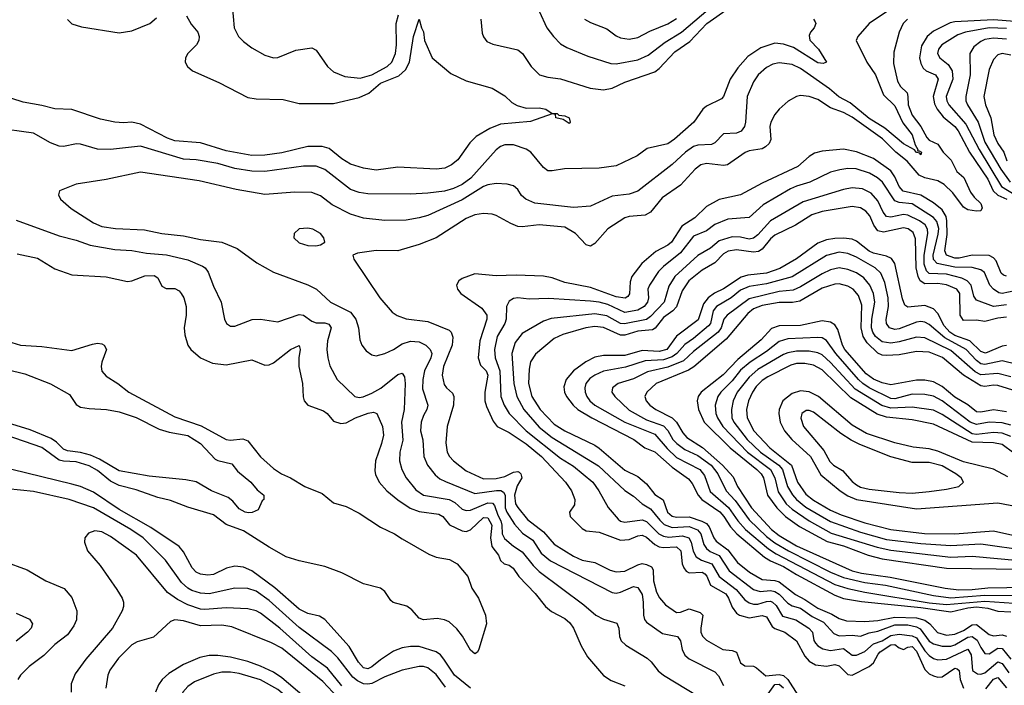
# Model space of a CAD drawing. Header units: inches. Extents: x 1305375 to 1407406, y 744550 to 841633.
# Tile 450 of 509: x 1390446 to 1395040, y 810503 to 813608. Entities that reach past the tile are written whole.
import ezdxf

# ---------------------------------------------------------------- set-up
doc = ezdxf.new("R2010")
doc.units = ezdxf.units.IN
doc.header["$MEASUREMENT"] = 0
doc.layers.add('B3891', color=7, linetype='Continuous')

msp = doc.modelspace()

# ---------------------------------------------------------------- linework, layer by layer
at = {"layer": 'B3891', "color": 5}
for points, elevation in [([(1391432.9, 813730), (1391446.5, 813570), (1391467.2, 813530), (1391490, 813506.7), (1391530, 813477), (1391590, 813442), (1391630, 813430.3), (1391650, 813432.2), (1391734.5, 813465.5), (1391810, 813476.9), (1391830, 813464.9), (1391882.4, 813390), (1391910, 813365.2), (1391963.3, 813343.4), (1392035.5, 813335.5), (1392090, 813351), (1392160.5, 813390), (1392181.8, 813410), (1392199.5, 813450), (1392205, 813490), (1392203.4, 813590), (1392213.9, 813630)], 1140), ([(1392870, 813648.2), (1392905.4, 813570), (1392936.2, 813530), (1392970, 813495.9), (1392998.3, 813478.3), (1393097.4, 813437.4), (1393204.1, 813404.1), (1393230, 813401.5), (1393330, 813420.1), (1393377.8, 813442.2), (1393457.3, 813502.7), (1393533.9, 813550), (1393720.4, 813710)], 1160), ([(1394490, 813644.9), (1394409.5, 813590.5), (1394356.6, 813530), (1394349.4, 813510), (1394398.5, 813410), (1394439, 813350), (1394476.8, 813256.8), (1394530, 813206), (1394566, 813126), (1394610.8, 813070), (1394624.1, 813024.1), (1394637.4, 813002.6), (1394635.5, 812995.5), (1394643.6, 812996.4), (1394653.8, 812990), (1394650, 812977.2), (1394645.6, 812985.6), (1394630, 812988), (1394621, 813001), (1394570, 813029.4), (1394482.2, 813102.2), (1394410, 813146.3), (1394320.7, 813220.7), (1394268.5, 813248.5), (1394224.8, 813284.8), (1394090, 813379.7), (1394050, 813399.4), (1393990, 813407), (1393959.5, 813400.5), (1393930, 813384.8), (1393891.4, 813350), (1393870, 813317.4), (1393840.9, 813250), (1393833, 813130), (1393827.8, 813110), (1393811.9, 813088.1), (1393790, 813079.1), (1393730, 813075.9), (1393690, 813032.7), (1393674.2, 813025.8), (1393610, 813022.9), (1393590, 813016.9), (1393553.4, 812990), (1393490, 812931.9), (1393330, 812808.3), (1393290, 812793.5), (1393210, 812784.9), (1393110, 812737.2), (1393030, 812731.6), (1392850, 812752.3), (1392808.5, 812770), (1392788.2, 812788.2), (1392770, 812815.4), (1392750, 812832), (1392720.5, 812840.5), (1392670, 812844.3), (1392630, 812837.7), (1392610, 812829.4), (1392510, 812767.1), (1392350, 812695), (1392310, 812683.2), (1392250, 812673.3), (1392150, 812671.6), (1392050, 812682.5), (1391990, 812701.2), (1391904.5, 812744.5), (1391850, 812785.6), (1391810, 812800.9), (1391730, 812802.6), (1391590, 812792.9), (1391455.6, 812815.6), (1391284, 812856), (1391010, 812897.2), (1390850, 812862.3), (1390710, 812841.3), (1390631.3, 812810), (1390626.8, 812790), (1390637.3, 812770), (1390686.8, 812726.8), (1390790, 812660.2), (1390830, 812642.8), (1390893.7, 812633.7), (1391028.1, 812628.1), (1391110, 812610.7), (1391210, 812599.8), (1391290, 812582.2), (1391390, 812569.4), (1391461, 812541), (1391552.8, 812472.8), (1391630, 812430.2), (1391790, 812370.2), (1391830.8, 812350.7), (1391896, 812290), (1391990, 812243.5), (1392014.4, 812210), (1392026.4, 812170), (1392033.7, 812113.7), (1392043.2, 812090), (1392062.9, 812062.9), (1392090, 812044), (1392110, 812039.6), (1392150, 812050.2), (1392190, 812068.6), (1392230, 812095), (1392270, 812107.9), (1392310, 812104.8), (1392341.3, 812090), (1392361, 812070), (1392368.8, 812050), (1392364.8, 812030), (1392335.6, 811970), (1392326.5, 811930), (1392326, 811886), (1392350.4, 811810), (1392346, 811790), (1392330, 811762), (1392319.7, 811730), (1392316.2, 811690), (1392327.5, 811647.5), (1392331.3, 811570), (1392349.3, 811529.3), (1392384, 811484), (1392406.1, 811466.1), (1392432.9, 811452.9), (1392570, 811397.4), (1392671, 811411), (1392691.4, 811411.4), (1392704.1, 811404.1), (1392711.1, 811390), (1392712, 811330), (1392719.5, 811310), (1392754.2, 811254.2), (1392792.6, 811212.6), (1392840.5, 811180.5), (1392878.6, 811118.6), (1392923, 811083), (1393210, 810936.2), (1393230, 810932.5), (1393250, 810937.4), (1393310, 810964), (1393330, 810958.5), (1393350, 810926.7), (1393355.6, 810890), (1393356.1, 810830), (1393361.4, 810810), (1393370, 810798), (1393445.1, 810745.1), (1393514.9, 810730), (1393529.3, 810710), (1393537.4, 810670), (1393550, 810643.6), (1393570, 810625.6), (1393690, 810565.6), (1393706.6, 810546.6), (1393730, 810501.3)], 1160), ([(1392598.3, 813610), (1392604.2, 813544.2), (1392610, 813527.7), (1392626.2, 813506.2), (1392653.4, 813493.4), (1392770, 813466.9), (1392792.4, 813450), (1392832.9, 813390), (1392871, 813351), (1392910, 813339.7), (1392970, 813331.7), (1393108.7, 813288.7), (1393170, 813280.3), (1393210, 813287.9), (1393270, 813316.6), (1393410, 813365.3), (1393430, 813380.3), (1393502.4, 813457.6), (1393573.5, 813506.5), (1393652.6, 813590), (1393756.7, 813663.3)], 1140), ([(1394150.6, 813610), (1394157.7, 813597.7), (1394160.4, 813590), (1394152.4, 813570), (1394135.3, 813550), (1394130, 813534), (1394132.8, 813512.8), (1394173.7, 813470), (1394210.6, 813409.4), (1394195.8, 813404.2), (1394170, 813407.1), (1394057.3, 813477.3), (1394010, 813494.1), (1393970, 813498.1), (1393903.9, 813476.1), (1393843.3, 813436.7), (1393797.5, 813382.5), (1393761.7, 813330), (1393730.1, 813249.9), (1393721, 813239), (1393650, 813204.1), (1393633.2, 813190), (1393590.9, 813129.1), (1393502.1, 813050), (1393470, 813028.9), (1393373.1, 813006.9), (1393326.9, 812973.1), (1393230, 812926.5), (1393150, 812915.7), (1392987.8, 812912.2), (1392930, 812902.3), (1392910, 812903.1), (1392890, 812917.7), (1392831.4, 812990), (1392810, 813004.1), (1392750, 813023.4), (1392710, 813023.9), (1392690, 813017), (1392670, 813001.4), (1392551.7, 812868.3), (1392510, 812838.6), (1392470, 812819.9), (1392428.6, 812808.6), (1392350, 812797.8), (1392270, 812793.4), (1392070, 812794.7), (1392030, 812801.4), (1391990, 812815.9), (1391870, 812909.2), (1391830, 812925), (1391770, 812924.5), (1391590, 812900.4), (1391530, 812901), (1391450, 812914.1), (1391370, 812936.4), (1391270, 812953.6), (1391210, 812957.8), (1391010, 813017.1), (1390870, 813002.1), (1390810, 813004.3), (1390730, 813026.9), (1390711.8, 813028.2), (1390650, 813016.2), (1390630, 813017.4), (1390590, 813032.9), (1390510, 813078.6), (1390330, 813104)], 1140), ([(1391225.2, 813625.2), (1391246.4, 813586.4), (1391276.9, 813550), (1391283.2, 813530), (1391282, 813510), (1391271.4, 813490), (1391230.3, 813450), (1391219.5, 813430), (1391218.7, 813410), (1391229.3, 813389.3), (1391252.7, 813370), (1391375.5, 813315.5), (1391510, 813245), (1391550, 813238.1), (1391675.6, 813235.6), (1391750, 813217.5), (1391910, 813216.8), (1392030, 813244.6), (1392075.5, 813264.5), (1392130, 813311.6), (1392214.7, 813345.3), (1392246.1, 813373.9), (1392264.9, 813410), (1392283.2, 813530), (1392310, 813611), (1392320.5, 813570), (1392330, 813551), (1392335.3, 813510), (1392370, 813430.6), (1392457.2, 813357.2), (1392530, 813323.2), (1392650, 813288.5), (1392710, 813253.1), (1392742.2, 813222.2), (1392767, 813207), (1392810, 813195.2), (1392870, 813196.2), (1392901, 813190), (1392930, 813170.8), (1392954, 813170), (1392962, 813162), (1392990, 813158.8), (1393010, 813150.5), (1393014.8, 813130), (1393010, 813124), (1392982.7, 813142.7), (1392948, 813150), (1392946, 813166), (1392930, 813168), (1392830, 813132.1), (1392690, 813120.2), (1392640.4, 813099.6), (1392576.8, 813063.2), (1392546.7, 813033.2), (1392490, 812954.7), (1392461.6, 812930), (1392430, 812915.1), (1392390, 812909.8), (1392210, 812919.5), (1392110, 812905.9), (1392050, 812915.2), (1391990, 812934.2), (1391950, 812959.3), (1391890, 813007), (1391856.9, 813016.9), (1391790, 813015.6), (1391670, 812986), (1391590, 812975.8), (1391530, 812973.9), (1391410, 812996.1), (1391290, 813034), (1391170, 813042.6), (1391135.3, 813055.3), (1391010, 813120.8), (1390970, 813129.4), (1390930, 813126.6), (1390890.4, 813130.4), (1390823.5, 813143.5), (1390690, 813189), (1390610, 813191.3), (1390550, 813207.9), (1390463.2, 813223.2), (1390350, 813258.4)], 1120), ([(1390669, 813609), (1390690, 813589.2), (1390734.7, 813574.7), (1390910, 813546.8), (1390970, 813556.3), (1391053.7, 813590), (1391084.3, 813615.7)], 1120), ([(1394588.1, 813610), (1394568.8, 813590), (1394549.5, 813550), (1394524.4, 813455.6), (1394523.7, 813403.7), (1394541.6, 813321.6), (1394556.5, 813296.5), (1394586.2, 813266.2), (1394590.8, 813250), (1394591.4, 813210), (1394610, 813161.9), (1394650, 813110), (1394678.5, 813058.5), (1394690, 813046.3), (1394730, 813026.7), (1394754.4, 812990), (1394792.4, 812952.4), (1394819.3, 812899.3), (1394851, 812871), (1394883.2, 812803.2), (1394899.6, 812779.6), (1394930.6, 812750), (1394937.1, 812730), (1394930, 812715.8), (1394910, 812714.4), (1394870, 812721), (1394850, 812733.2), (1394799.8, 812799.8), (1394759.3, 812839.3), (1394730, 812856.3), (1394669.6, 812869.6), (1394642.4, 812882.4), (1394587.1, 812947.1), (1394533.6, 812990), (1394471.6, 813051.6), (1394330, 813153.7), (1394290, 813175.2), (1394230, 813196.7), (1394170, 813235.6), (1394130, 813249.9), (1394090, 813253.9), (1394070, 813249.9), (1394032, 813228), (1393990.1, 813189.9), (1393970, 813165.3), (1393950.8, 813130), (1393945.8, 813110), (1393950.5, 813049.5), (1393942.8, 813030), (1393925.7, 813014.3), (1393910, 813005.6), (1393850, 812996.6), (1393831.4, 812988.6), (1393748.8, 812931.2), (1393730, 812928.1), (1393650, 812937.3), (1393624.5, 812930), (1393598.1, 812910), (1393530, 812835.2), (1393443.6, 812776.4), (1393390, 812709.3), (1393364.1, 812695.9), (1393290, 812690.4), (1393270, 812683.2), (1393190, 812631.8), (1393130, 812564), (1393110, 812551.6), (1393090, 812557.4), (1393038.9, 812610), (1392990, 812640.2), (1392870, 812650.9), (1392790, 812640.8), (1392770, 812643.6), (1392737, 812657), (1392670, 812694.4), (1392650, 812700.5), (1392610, 812703.2), (1392570, 812697.8), (1392530, 812680.4), (1392390, 812590.5), (1392310, 812558.8), (1392210, 812529.8), (1392110, 812531.6), (1392021.7, 812518.3), (1392001, 812510), (1392004.9, 812490), (1392126.5, 812310), (1392183.6, 812243.6), (1392207.8, 812227.8), (1392250, 812212.6), (1392350, 812199.4), (1392450, 812159.5), (1392460.1, 812150), (1392466.5, 812126.5), (1392463.8, 812090), (1392423.1, 811990), (1392418, 811950), (1392426.2, 811906.2), (1392437, 811890), (1392464.9, 811864.9), (1392472.6, 811850), (1392470.1, 811810), (1392441.2, 811710), (1392433.9, 811633.9), (1392441.2, 811590), (1392451.8, 811570), (1392470.1, 811550.1), (1392530, 811503.4), (1392610, 811466.2), (1392670, 811466.9), (1392710, 811477.2), (1392750, 811496.3), (1392770, 811500.8), (1392776.5, 811496.5), (1392784.1, 811490), (1392788.9, 811470), (1392766.6, 811433.4), (1392755.4, 811390), (1392760.1, 811350), (1392770, 811331.8), (1392816, 811276), (1392890, 811218.5), (1392940.4, 811160.4), (1393030, 811104.5), (1393070, 811087.3), (1393130, 811075.6), (1393200.6, 811040.6), (1393230, 811031.6), (1393270, 811035.2), (1393330, 811065.3), (1393350, 811070.4), (1393370, 811066.9), (1393394.7, 811054.7), (1393401.7, 811041.7), (1393402.8, 810990), (1393417.9, 810937.9), (1393430.8, 810910.8), (1393458.8, 810878.8), (1393510, 810841.9), (1393530, 810843.5), (1393570, 810859.3), (1393621.7, 810841.7), (1393634.1, 810830), (1393623.8, 810770), (1393624.8, 810750), (1393631.7, 810731.7), (1393650, 810712.9), (1393726.3, 810670), (1393770, 810665.2), (1393790, 810658), (1393810, 810607.6), (1393830, 810594.3), (1393870, 810591.4), (1393884.7, 810584.7), (1393927.5, 810547.5), (1393990, 810553.9), (1394010, 810549.2), (1394030.4, 810530.4), (1394077.5, 810457.5)], 1180), ([(1393080.9, 813610), (1393110, 813594), (1393185.2, 813565.2), (1393230, 813532.9), (1393250, 813523.8), (1393290, 813516.8), (1393330, 813525.2), (1393386.2, 813553.8), (1393470, 813588.1), (1393510, 813613.3)], 1180), ([(1395090, 813598.8), (1394990, 813607), (1394810, 813597.5), (1394787.4, 813592.6), (1394710, 813554.6), (1394680.1, 813530), (1394653.8, 813486.2), (1394644.6, 813430), (1394650, 813403.8), (1394662.1, 813382.1), (1394675.9, 813370), (1394719.8, 813350), (1394730.9, 813330.9), (1394709, 813250), (1394714.7, 813214.7), (1394726.6, 813190), (1394754.8, 813154.8), (1394809.2, 813109.2), (1394824.4, 813090), (1394878.5, 812990), (1394964.1, 812864.1), (1394988.6, 812810), (1395010, 812789.6), (1395051.3, 812771.3)], 1220), ([(1395050, 813567.1), (1394970, 813570.2), (1394858.5, 813550), (1394823.3, 813536.7), (1394749.4, 813490), (1394732.5, 813470), (1394728.1, 813450), (1394739.2, 813430), (1394778.4, 813398.4), (1394797.3, 813370), (1394799.4, 813330), (1394769.4, 813250), (1394771.6, 813230), (1394780.8, 813210), (1394860.6, 813120.6), (1394922.4, 813002.4), (1395026.8, 812830), (1395090.3, 812790.2)], 1240), ([(1395050, 813517.3), (1394990, 813521.9), (1394950, 813514.9), (1394930, 813506.5), (1394898.1, 813481.9), (1394878.7, 813450), (1394880.5, 813350), (1394860.6, 813250), (1394861, 813230), (1394868, 813210), (1394918.1, 813130), (1394950, 813036.9), (1395023.8, 812910), (1395067.6, 812850)], 1260), ([(1395070, 813441.6), (1395030.1, 813449.9), (1395010, 813443.9), (1394990, 813421.5), (1394970, 813375.8), (1394945.2, 813250), (1394952.2, 813210), (1394977.9, 813150), (1394991, 813070), (1395010.4, 813030), (1395037.5, 812990), (1395051.5, 812950)], 1280), ([(1395050, 812411.3), (1395035.7, 812415.7), (1395025.9, 812425.9), (1395002.5, 812482.5), (1394990, 812497.3), (1394970, 812507.3), (1394890, 812509.4), (1394830, 812494.9), (1394810, 812495.1), (1394770.4, 812510), (1394762.1, 812530), (1394774, 812606), (1394772.7, 812670), (1394768.4, 812690), (1394750, 812721.5), (1394710, 812753.9), (1394650, 812788.6), (1394567.9, 812807.9), (1394550, 812829.9), (1394530, 812875.3), (1394510, 812902.7), (1394430, 812959.9), (1394350, 812992), (1394290, 813003.2), (1394190, 812994.5), (1394154.5, 812985.5), (1394130.1, 812969.9), (1394076.8, 812923.2), (1393910, 812844.9), (1393810, 812790.5), (1393710, 812768.5), (1393650, 812735.9), (1393596, 812684), (1393534.9, 812645.1), (1393487, 812570), (1393470, 812556.2), (1393414, 812526), (1393348.8, 812470), (1393302.5, 812410), (1393294.7, 812385.3), (1393290.9, 812329.1), (1393283, 812317), (1393270.8, 812309.2), (1393230, 812315.6), (1393110, 812357.8), (1392990, 812381.6), (1392930, 812402.9), (1392890, 812411.4), (1392763.3, 812416.7), (1392670, 812413.5), (1392570, 812421.7), (1392510, 812400.9), (1392494.9, 812390), (1392484.7, 812370), (1392489.2, 812350), (1392505, 812330), (1392601.7, 812261.7), (1392625.2, 812230), (1392626.4, 812210), (1392592.5, 812110), (1392586.1, 812030), (1392596.5, 811996.5), (1392622.3, 811970), (1392631.2, 811950), (1392616.1, 811870), (1392616.6, 811830), (1392623.6, 811803.6), (1392655.1, 811735.1), (1392673.8, 811710), (1392730, 811681.6), (1392810, 811628.7), (1392881.6, 811570), (1392992.5, 811450), (1393021.5, 811410), (1393036.8, 811370), (1393035.4, 811344.6), (1393012, 811310), (1393014, 811290), (1393070, 811234), (1393090, 811223.8), (1393150, 811217.9), (1393250, 811179.9), (1393290, 811182.5), (1393330, 811199.7), (1393350, 811202.8), (1393370, 811194.4), (1393410, 811160.2), (1393430, 811149.5), (1393450, 811145.8), (1393510, 811149), (1393530.3, 811130.3), (1393537.1, 811070), (1393544.3, 811050), (1393555.9, 811035.9), (1393570, 811027.6), (1393630, 811031.2), (1393643.2, 811023.2), (1393652.6, 811012.6), (1393670, 810970), (1393740.8, 810930), (1393753.4, 810910), (1393770, 810866.9), (1393790, 810839.8), (1393804, 810830), (1393850, 810817.9), (1393910, 810828.2), (1393930, 810822.6), (1393957.2, 810777.2), (1393970, 810767.9), (1394016.6, 810750), (1394070, 810710.8), (1394110, 810638.2), (1394130, 810615.9), (1394158.7, 810598.7), (1394210, 810592.7), (1394250, 810600.5), (1394270, 810593), (1394310, 810552.6), (1394330, 810550.5), (1394410, 810590.1), (1394430, 810606.9), (1394451.4, 810648.6), (1394461.3, 810658.7), (1394510, 810691), (1394530, 810693.2), (1394550, 810677.4), (1394570, 810670.1), (1394590, 810680.8), (1394610, 810683.6), (1394630, 810662.3), (1394670, 810575.8), (1394690, 810556.6), (1394710, 810546.7), (1394730, 810540.1), (1394750, 810542.3), (1394810, 810582.5), (1394819.8, 810579.8), (1394830, 810571.6), (1394834.6, 810530), (1394849.4, 810490)], 1220), ([(1395090, 812343.3), (1395030, 812330.6), (1395014, 812334), (1394990.4, 812350.4), (1394973.3, 812370), (1394948.4, 812428.4), (1394930, 812440.8), (1394890, 812452.4), (1394810, 812453.3), (1394727.7, 812470), (1394709.2, 812489.2), (1394707.5, 812510), (1394732, 812608), (1394734, 812634), (1394725.8, 812665.8), (1394710, 812684.3), (1394610, 812748.1), (1394550, 812755.7), (1394530, 812763.1), (1394471.8, 812850), (1394448.6, 812870), (1394411.8, 812891.8), (1394348.3, 812911.7), (1394310, 812913), (1394273, 812907), (1394230, 812896.2), (1394132.8, 812850), (1394070, 812831.2), (1394042, 812818), (1393915.8, 812744.2), (1393850, 812684.7), (1393750, 812677.6), (1393690, 812651.9), (1393650, 812623.2), (1393590, 812597.2), (1393530, 812519.5), (1393450, 812456.6), (1393427.3, 812432.7), (1393385.1, 812370), (1393377.4, 812350), (1393379.7, 812310), (1393375.3, 812290), (1393360.5, 812270), (1393330, 812252.7), (1393270, 812241.3), (1393190, 812278.9), (1393150, 812290.5), (1393110, 812295.2), (1392912.9, 812307), (1392823.8, 812303.8), (1392770, 812309.9), (1392750, 812306.6), (1392730, 812295.5), (1392718, 812270), (1392715.7, 812210), (1392709.1, 812190), (1392674.1, 812130), (1392662.2, 812070), (1392664.9, 812030), (1392685.8, 811970), (1392691.6, 811850), (1392707.2, 811810), (1392730.5, 811770), (1392809.2, 811689.2), (1392970, 811561.9), (1393030, 811524.6), (1393120.4, 811450), (1393149, 811410), (1393191.7, 811331.7), (1393237.8, 811277.8), (1393250, 811268.9), (1393270, 811263.3), (1393350, 811274.4), (1393370, 811267.5), (1393428.5, 811210), (1393450, 811198.3), (1393474.4, 811194.4), (1393539.3, 811199.3), (1393568.3, 811190), (1393579.5, 811170), (1393588.2, 811128.2), (1393602.6, 811102.6), (1393626.8, 811086.8), (1393675, 811070), (1393710.1, 811010), (1393788.4, 810950), (1393830, 810901.6), (1393850, 810887.8), (1393870, 810881.3), (1393890, 810881.5), (1393930, 810894.2), (1393950, 810894.9), (1393959.3, 810890), (1393975, 810875), (1394005.3, 810825.3), (1394068.2, 810808.2), (1394128.7, 810768.6), (1394144.7, 810750), (1394151, 810711), (1394158.6, 810698.6), (1394170, 810686.5), (1394193.3, 810673.3), (1394230, 810664.8), (1394290, 810673.8), (1394330, 810643.4), (1394350, 810643), (1394390, 810661), (1394430, 810696.1), (1394470, 810710.5), (1394510, 810734.8), (1394550, 810741), (1394610, 810733.5), (1394630, 810723.6), (1394670, 810663.1), (1394690, 810641.1), (1394710, 810627.9), (1394730, 810621.5), (1394770, 810624.4), (1394870, 810670.8), (1394885.3, 810645.3), (1394891.8, 810571.8), (1394915.8, 810555.8), (1394930, 810554.5), (1394950, 810561.5), (1395010, 810612.4), (1395030, 810604.2), (1395060.8, 810560.8)], 1240), ([(1395050, 812277.3), (1394989.4, 812269.4), (1394910, 812299.9), (1394898.5, 812318.5), (1394885.3, 812370), (1394867.5, 812390), (1394842.1, 812402.1), (1394770, 812420.1), (1394690, 812424.5), (1394676.8, 812436.8), (1394666.7, 812466.7), (1394665.6, 812510), (1394683.5, 812610), (1394682.6, 812630), (1394670.8, 812650.8), (1394643.9, 812670), (1394590, 812696), (1394570, 812699.2), (1394510, 812686.4), (1394490, 812689), (1394474.3, 812710), (1394450, 812763.4), (1394418.3, 812798.3), (1394378.8, 812818.7), (1394330, 812823.4), (1394290, 812816.4), (1394101.2, 812758.7), (1393950, 812669.9), (1393890, 812603.7), (1393870, 812588), (1393850, 812584.3), (1393810, 812593.1), (1393770, 812594.6), (1393710, 812576.6), (1393670, 812541.5), (1393610, 812507), (1393502.7, 812410), (1393474.7, 812365.3), (1393452.9, 812290), (1393390, 812222.6), (1393371, 812209), (1393268.3, 812188.3), (1393250, 812190.8), (1393185.8, 812225.8), (1393130, 812235.4), (1392926.5, 812213.5), (1392890, 812200.7), (1392790, 812143.7), (1392757.3, 812102.7), (1392741.8, 812050), (1392752.1, 811910), (1392765.1, 811850), (1392797.9, 811790), (1392870, 811707.3), (1392930, 811658.5), (1393146.5, 811526.5), (1393270, 811412), (1393310, 811385.1), (1393350.1, 811350), (1393390, 811325.8), (1393432.5, 811272.4), (1393453.3, 811253.3), (1393490, 811238.9), (1393570, 811244.1), (1393608.7, 811228.7), (1393624.8, 811210), (1393639, 811159), (1393650, 811140.8), (1393667.2, 811127.2), (1393710, 811108.7), (1393756.4, 811036.4), (1393870, 810950.4), (1393900.7, 810940.7), (1393950, 810944.8), (1393970, 810941.1), (1393990, 810928.1), (1394030, 810885.3), (1394050, 810874), (1394090, 810862.7), (1394143.4, 810823.4), (1394196.8, 810796.8), (1394244.4, 810744.4), (1394270, 810733.3), (1394330, 810736.6), (1394370, 810732), (1394410, 810747.1), (1394450, 810754.6), (1394530, 810785), (1394590, 810784.2), (1394630, 810775.5), (1394646.9, 810766.9), (1394690, 810709.1), (1394710, 810696.5), (1394750, 810684.8), (1394790, 810685.2), (1394810, 810690.8), (1394870, 810727.6), (1394891, 810731), (1394914.1, 810714.1), (1394930, 810679.4), (1394950, 810651.4), (1394970, 810649.7), (1395010, 810675.4), (1395030, 810674.8), (1395070, 810625)], 1260), ([(1395050, 812220.7), (1395010, 812216), (1394950, 812199.4), (1394910, 812206.7), (1394850, 812204.6), (1394834.5, 812230), (1394833.4, 812330), (1394819.2, 812350), (1394770, 812371.5), (1394730, 812376.4), (1394670, 812375.6), (1394647.5, 812390), (1394638, 812410), (1394629, 812450), (1394626.2, 812586.2), (1394614.8, 812614.8), (1394591.6, 812631.6), (1394570, 812636.3), (1394476.3, 812616.3), (1394450, 812623), (1394431.2, 812650), (1394412.3, 812692.3), (1394393.9, 812713.9), (1394370, 812729.4), (1394330, 812736.3), (1394190, 812712.8), (1394141.8, 812698.2), (1394065.9, 812650), (1393970, 812602), (1393950, 812586.2), (1393910, 812536.6), (1393893.3, 812526.7), (1393870, 812524), (1393790, 812534.1), (1393752.2, 812527.8), (1393730, 812515.8), (1393690, 812473.1), (1393630, 812439.6), (1393568.9, 812390), (1393536.4, 812343.6), (1393511.2, 812268.8), (1393494.4, 812250), (1393450, 812218.8), (1393410.9, 812169.1), (1393398.3, 812161.7), (1393330, 812155.5), (1393270, 812136.8), (1393250, 812136.5), (1393170, 812172.1), (1393130, 812176.4), (1393087.4, 812170), (1392980, 812140), (1392940, 812120), (1392852.9, 812047.1), (1392830, 812011), (1392822.8, 811977.2), (1392819.7, 811910), (1392835.5, 811850), (1392874.6, 811790), (1392940.6, 811720.6), (1392990, 811689.1), (1393130, 811622.3), (1393150, 811609.7), (1393270, 811505.6), (1393330, 811476.9), (1393370, 811442.2), (1393410, 811392.5), (1393448, 811368), (1393469, 811310), (1393490, 811292.4), (1393510, 811287.3), (1393570, 811288.9), (1393629.2, 811269.2), (1393650, 811257.4), (1393662.4, 811242.4), (1393684.7, 811190), (1393695.7, 811175.7), (1393750, 811134.1), (1393795.2, 811075.2), (1393851, 811031), (1393910, 810997), (1393970, 810992.2), (1393990, 810985.6), (1394065.9, 810925.9), (1394110, 810903.5), (1394170, 810862.9), (1394234.8, 810834.8), (1394270, 810813.9), (1394303.6, 810803.6), (1394390, 810799.7), (1394450, 810804.8), (1394530, 810821.4), (1394630, 810816.9), (1394670, 810806.5), (1394693.2, 810790), (1394728.7, 810748.7), (1394770, 810736.3), (1394810, 810741.1), (1394850, 810758.9), (1394890, 810784.6), (1394910, 810785.8), (1394970, 810739.7), (1394990, 810733.4), (1395030, 810738.2), (1395050, 810731.8)], 1280), ([(1390430, 812672), (1390630, 812599.8), (1390710, 812579.3), (1390775.6, 812555.6), (1390890, 812535.7), (1390970, 812531.8), (1391038.4, 812518.4), (1391131.2, 812511.2), (1391230, 812487.3), (1391298.5, 812458.5), (1391311.4, 812450), (1391325.5, 812430), (1391350, 812364.9), (1391386.5, 812290), (1391401.3, 812210), (1391410.6, 812190), (1391430, 812178.7), (1391450, 812178), (1391531.1, 812208.9), (1391570, 812210.2), (1391650, 812198), (1391750, 812232.4), (1391770, 812230.1), (1391810, 812201.6), (1391830, 812194.2), (1391870, 812193.1), (1391888.1, 812188.1), (1391899.3, 812170), (1391882.7, 812110), (1391879.3, 812070), (1391883.5, 812030), (1391893.3, 811993.3), (1391927.3, 811930), (1392010.1, 811850.1), (1392030, 811845.9), (1392048.5, 811848.5), (1392090, 811864.9), (1392130.5, 811889.5), (1392210, 811952.5), (1392230, 811959.1), (1392242, 811942), (1392245.5, 811910), (1392240.8, 811790), (1392227.1, 811730), (1392233.6, 811646.4), (1392220.1, 811590), (1392218.3, 811550), (1392229.5, 811510), (1392248.8, 811470), (1392294.1, 811414.1), (1392330, 811389.7), (1392450, 811368.9), (1392476.1, 811356.1), (1392510, 811325), (1392530, 811318.6), (1392550, 811319.4), (1392630, 811353.3), (1392652.2, 811352.2), (1392661.8, 811341.8), (1392676.7, 811296.7), (1392691.1, 811270), (1392696.5, 811250), (1392696.6, 811210), (1392708, 811188), (1392750, 811151.3), (1392790, 811125.9), (1392841.5, 811061.5), (1392870, 811033.6), (1393078.2, 810878.2), (1393133.8, 810830), (1393170, 810810.8), (1393232.8, 810792.8), (1393241.6, 810770), (1393244.3, 810730), (1393253.2, 810710), (1393274.3, 810690), (1393373.1, 810630), (1393392.5, 810612.5), (1393424.7, 810570), (1393450.1, 810550.1), (1393612.2, 810452.2)], 1140), ([(1395050, 812087.4), (1395030, 812085), (1394952.4, 812052.4), (1394930, 812059.3), (1394879.7, 812110), (1394810, 812135.2), (1394786.3, 812150), (1394760.2, 812180.2), (1394730, 812237.9), (1394710, 812259.3), (1394670, 812273.9), (1394590, 812266.2), (1394576.7, 812276.7), (1394564.9, 812304.9), (1394529.9, 812469.9), (1394514.1, 812494.1), (1394490, 812505.4), (1394430, 812518.6), (1394410, 812527.5), (1394350, 812574.6), (1394330, 812583.6), (1394290, 812588), (1394250, 812586.4), (1394210, 812580.8), (1394170, 812564.6), (1394070, 812492.6), (1393992.4, 812447.6), (1393930, 812425.7), (1393844.1, 812415.9), (1393812.7, 812407.3), (1393730, 812353), (1393687.4, 812332.6), (1393658.9, 812310), (1393637, 812283), (1393611.8, 812208.2), (1393510, 812130.7), (1393464.9, 812070), (1393430, 812059.2), (1393350, 812064.8), (1393270, 812041.6), (1393170, 812041.2), (1393130, 812032.9), (1393087.6, 812012.4), (1393030.9, 811969.1), (1392996.6, 811930), (1392985.3, 811894.7), (1392988.3, 811870), (1392997.2, 811850), (1393028.2, 811810), (1393051.1, 811790), (1393116.2, 811750), (1393312.1, 811650), (1393363.2, 811610), (1393410, 811591.9), (1393490, 811519.9), (1393566, 811466), (1393584.2, 811444.2), (1393612.3, 811390), (1393629.3, 811370), (1393712.3, 811312.3), (1393732.1, 811290), (1393762.5, 811242.5), (1393791.9, 811210), (1393921, 811101), (1393950, 811082.7), (1394010, 811056.4), (1394070, 811019.5), (1394250, 810922.8), (1394290, 810908.3), (1394373.7, 810893.7), (1394650, 810866.3), (1394790, 810844.8), (1394870, 810864.4), (1394910, 810869.4), (1394963, 810863), (1395010, 810848.6), (1395070, 810846)], 1320), ([(1390434.8, 812514.8), (1390530, 812495.2), (1390610, 812444.9), (1390690, 812416.9), (1390850, 812408.6), (1390950, 812386.2), (1390970, 812389.2), (1391030, 812413.1), (1391074.2, 812414.2), (1391090, 812403.1), (1391110, 812364.6), (1391130, 812353.6), (1391170, 812353.8), (1391190, 812342.4), (1391199.7, 812330), (1391211.6, 812310), (1391223.7, 812270), (1391223, 812230), (1391214, 812170), (1391217.5, 812137.5), (1391231.4, 812090), (1391245.5, 812070), (1391290, 812030.2), (1391345.7, 812005.7), (1391410, 811998), (1391530, 812020.7), (1391590, 811996.5), (1391610, 811998.4), (1391630, 812007), (1391710, 812069.5), (1391750, 812088), (1391755.5, 812070), (1391749, 812031), (1391748.3, 811990), (1391765.8, 811910), (1391768.1, 811848.1), (1391773.6, 811830), (1391790, 811810.3), (1391863.5, 811783.5), (1391880.9, 811770), (1391910, 811735.6), (1391944.2, 811724.2), (1391970, 811727.9), (1392013.1, 811750), (1392072.5, 811772.5), (1392096.5, 811776.5), (1392112.3, 811770), (1392139, 811710), (1392143.9, 811670), (1392134.7, 811630), (1392106.2, 811550), (1392102.8, 811502.8), (1392106, 811486), (1392123.2, 811450), (1392159.1, 811410), (1392210, 811367.2), (1392268.5, 811328.5), (1392310, 811314.3), (1392401.8, 811301.8), (1392420.1, 811290), (1392452.1, 811252.1), (1392510, 811222.7), (1392530, 811221), (1392550, 811228), (1392610, 811286.1), (1392630, 811284.3), (1392649.2, 811250), (1392643.3, 811190), (1392648.5, 811150), (1392680.3, 811110), (1392690, 811085.2), (1392706.5, 811070), (1392730, 811062.7), (1392749.4, 811049.4), (1392775.6, 811010), (1392851.6, 810931.6), (1392898.9, 810870), (1392927.5, 810847.5), (1392990, 810815.1), (1393013.6, 810793.6), (1393030.8, 810770), (1393066.7, 810686.7), (1393094.9, 810634.9), (1393170, 810549.1), (1393205.4, 810525.4), (1393270, 810499.8)], 1120), ([(1395170, 811982.6), (1395030, 812016.8), (1394950, 811999), (1394930, 812002.3), (1394910, 812017.2), (1394861.8, 812070), (1394763.4, 812123.4), (1394690, 812186.2), (1394670, 812196.7), (1394650, 812200.1), (1394630, 812197.5), (1394550, 812165.5), (1394530, 812163.3), (1394505, 812170), (1394490.5, 812190), (1394489, 812209), (1394500.3, 812270), (1394498, 812310), (1394482.5, 812382.5), (1394464.8, 812424.8), (1394438.3, 812450), (1394350, 812500.3), (1394310, 812517.6), (1394270, 812522.6), (1394210, 812507.5), (1394050, 812409), (1393930, 812375.9), (1393850, 812363.3), (1393810, 812346.8), (1393765.4, 812310), (1393697.8, 812270), (1393682.4, 812250), (1393669.1, 812190.9), (1393660.8, 812179.2), (1393590, 812120.4), (1393550, 812093.3), (1393513, 812050), (1393490, 812035.2), (1393450, 812020.8), (1393364, 812016), (1393273.3, 811986.7), (1393170, 811967.6), (1393130, 811950.3), (1393106.5, 811933.5), (1393087.6, 811910), (1393082.6, 811890), (1393084.2, 811870), (1393092.5, 811850), (1393106.6, 811830), (1393129, 811810), (1393270, 811730.1), (1393410, 811673.7), (1393467.3, 811607.3), (1393510, 811566.1), (1393619.4, 811510), (1393642.1, 811482.1), (1393667.5, 811407.5), (1393752.8, 811332.8), (1393796.7, 811270), (1393831.9, 811230), (1393939.4, 811139.4), (1393975.7, 811115.7), (1394250, 810973.2), (1394310, 810953.8), (1394390, 810937.7), (1394690, 810887.9), (1394770, 810879.2), (1394950, 810894.9), (1395130, 810882.3)], 1340), ([(1395070, 811941.5), (1395010, 811957.8), (1394930, 811951), (1394905, 811965), (1394790, 812064.1), (1394670, 812124.2), (1394630, 812126.1), (1394550, 812104.5), (1394510, 812098.4), (1394470, 812105.1), (1394439.3, 812130), (1394426.1, 812150), (1394420.6, 812170), (1394422.2, 812210), (1394436.8, 812290), (1394430.5, 812330.5), (1394413.2, 812370), (1394384.2, 812404.2), (1394350, 812426.4), (1394310, 812442.6), (1394270, 812449.6), (1394230, 812440.8), (1394190, 812423), (1394090, 812362), (1394054.4, 812345.6), (1393990, 812339.4), (1393850, 812306.2), (1393746.8, 812230), (1393732.3, 812210), (1393719.5, 812170), (1393705.1, 812150), (1393590, 812059.3), (1393543.3, 812016.7), (1393470, 811986.6), (1393374.9, 811965.1), (1393310, 811932.6), (1393239.1, 811910), (1393212.1, 811890), (1393209.3, 811870), (1393222.7, 811850), (1393290, 811785.9), (1393370, 811740.6), (1393450, 811713.1), (1393470, 811692), (1393494.2, 811650), (1393512.5, 811630), (1393550, 811603.1), (1393610, 811574.7), (1393672.5, 811530), (1393703.2, 811490), (1393742.6, 811410), (1393785.2, 811365.2), (1393850, 811274.7), (1393930, 811197.1), (1393970, 811167), (1394033.2, 811130), (1394230, 811029.8), (1394290, 811005.3), (1394390, 810981.7), (1394486.5, 810970), (1394710, 810921.4), (1394790, 810910.2), (1394950, 810922.8), (1395130, 810921.7)], 1360), ([(1395125.7, 811865.7), (1395010, 811901.2), (1394990, 811902.5), (1394950, 811896), (1394930, 811899.2), (1394849.2, 811949.2), (1394751.2, 812031.2), (1394690, 812057.5), (1394630, 812059.4), (1394550, 812044.7), (1394490, 812041.1), (1394470, 812042.9), (1394450, 812051.8), (1394401, 812101), (1394381.1, 812130), (1394372.6, 812170), (1394375.4, 812275.4), (1394360.4, 812320.4), (1394334.5, 812350), (1394310, 812364.6), (1394270, 812375.3), (1394250, 812374.5), (1394190, 812355.6), (1394085.6, 812294.4), (1394051.7, 812288.3), (1393990, 812288), (1393910, 812274.3), (1393870, 812258.7), (1393843, 812237), (1393742.9, 812117.1), (1393591.8, 811988.2), (1393566.8, 811973.2), (1393415.2, 811910), (1393372.3, 811870), (1393363.2, 811850), (1393368.7, 811830), (1393386.7, 811810), (1393413.7, 811790), (1393490.2, 811750.2), (1393510.1, 811730), (1393540.5, 811680.5), (1393559.2, 811659.2), (1393632.6, 811612.6), (1393726, 811530), (1393774.8, 811474.8), (1393795.8, 811430), (1393859.9, 811330), (1393953.6, 811230), (1393990, 811201.9), (1394070, 811152.7), (1394330, 811036.2), (1394374.1, 811025.9), (1394507, 811007), (1394764, 810956), (1394828.5, 810948.5), (1394890, 810949.1), (1394963.3, 810956.7), (1395230, 810961.9)], 1380), ([(1395050, 811778), (1394990, 811787.3), (1394930, 811776.3), (1394910, 811778.5), (1394870, 811811.5), (1394810, 811846.2), (1394750, 811896.5), (1394710, 811918), (1394670, 811926.9), (1394630, 811926.9), (1394510, 811903.7), (1394470, 811913.9), (1394430, 811930.5), (1394396.3, 811956.3), (1394296.9, 812070), (1394284.6, 812090), (1394263.2, 812163.2), (1394250, 812184.1), (1394230, 812197.4), (1394190, 812202.4), (1394090, 812181.6), (1393990, 812179.8), (1393953.3, 812166.7), (1393906.2, 812113.8), (1393796.9, 812023.1), (1393728.4, 811951.6), (1393625.7, 811870), (1393612.4, 811850), (1393607.1, 811830), (1393612.9, 811790), (1393639.5, 811730), (1393760.9, 811610), (1393886.3, 811510), (1393905.4, 811490), (1393916, 811470), (1393935.9, 811390), (1393978.7, 811330), (1394019.7, 811290), (1394084.2, 811244.2), (1394213.3, 811173.3), (1394290, 811152.9), (1394404.6, 811110), (1394470, 811093.4), (1394770.8, 811049.2), (1395350, 811040.8)], 1420), ([(1395070, 811716.7), (1395030, 811727.9), (1394970, 811731), (1394910, 811718.7), (1394880.3, 811730), (1394750, 811829.6), (1394710, 811851.3), (1394670, 811858.7), (1394610, 811860.9), (1394530, 811839), (1394510, 811840.7), (1394410, 811890.4), (1394379.8, 811910), (1394359.2, 811930), (1394254.3, 812050), (1394210.9, 812110.9), (1394190, 812123), (1394170, 812125.6), (1394030, 812118.3), (1393990, 812107.2), (1393930, 812059.8), (1393854.8, 812010), (1393810, 811972.3), (1393770, 811922.8), (1393718, 811870), (1393704.2, 811850), (1393691.4, 811810), (1393694.8, 811770), (1393701.3, 811750), (1393726.7, 811710), (1393842.2, 811590), (1393949.4, 811509.4), (1393968.9, 811470), (1393985.1, 811405.1), (1394022.1, 811350), (1394050, 811324.6), (1394129.4, 811269.4), (1394232.7, 811212.7), (1394446.9, 811146.9), (1394510, 811133.1), (1394790, 811101), (1394890, 811105.9), (1395110, 811085.1)], 1440), ([(1390388.9, 812108.9), (1390450, 812089.1), (1390550, 812084), (1390690, 812063.9), (1390785.4, 812094.6), (1390810, 812098.4), (1390830, 812095.9), (1390840.9, 812090), (1390850.9, 812070), (1390829.3, 812010), (1390825.8, 811990), (1390830, 811968.4), (1390850, 811944.4), (1390904.6, 811910), (1390954.7, 811870), (1391170, 811755.1), (1391292.6, 811712.6), (1391410, 811649.3), (1391430, 811646.8), (1391486.9, 811653.1), (1391510, 811643.9), (1391570, 811569.3), (1391630, 811514), (1391667.6, 811490), (1391710.1, 811470.1), (1391777, 811430), (1391857.5, 811397.4), (1391910, 811354.5), (1391970, 811336.8), (1392030, 811305.1), (1392130, 811240.7), (1392195.4, 811210), (1392230, 811185.4), (1392355.2, 811115.2), (1392390, 811100.6), (1392452.1, 811090), (1392487, 811070), (1392536.5, 811010), (1392555.4, 810955.4), (1392586.5, 810910), (1392618.9, 810830), (1392624.7, 810790), (1392589, 810671), (1392582.8, 810657.2), (1392570.3, 810649.7), (1392550, 810666.2), (1392512.5, 810732.5), (1392485.8, 810765.8), (1392450, 810798.8), (1392428.2, 810808.2), (1392393.9, 810813.9), (1392330, 810808.7), (1392310, 810815.2), (1392275.1, 810855.1), (1392252.1, 810872.1), (1392189.4, 810889.4), (1392178, 810898), (1392150, 810939.8), (1392130, 810955.6), (1392050, 810975.5), (1391950, 811027.1), (1391870, 811057.2), (1391750, 811083.4), (1391690, 811101.7), (1391610, 811146.7), (1391490, 811223.4), (1391410, 811252.6), (1391350, 811297.3), (1391230, 811333.7), (1391150, 811365.4), (1391090, 811378.9), (1390990, 811413.9), (1390910, 811434.8), (1390870, 811455.3), (1390810, 811504.5), (1390770, 811527.2), (1390710, 811545.6), (1390650, 811547.9), (1390630, 811553), (1390550, 811611.9), (1390383.9, 811670)], 1080), ([(1395070, 811663.5), (1395030, 811678.7), (1394990, 811682.3), (1394910, 811673.1), (1394890, 811675.9), (1394750, 811766.7), (1394710, 811787), (1394610, 811800.2), (1394510, 811795), (1394468.6, 811808.6), (1394343.9, 811883.9), (1394230, 812008.9), (1394190, 812044.3), (1394170, 812054.1), (1394130, 812061.4), (1394070, 812060.8), (1394030, 812053.7), (1394010, 812046), (1393890, 811975.2), (1393850, 811940.1), (1393793.6, 811870), (1393775.2, 811830), (1393766.8, 811790), (1393769.4, 811750), (1393777.8, 811730), (1393840.2, 811650), (1393903.2, 811590), (1393988.2, 811530), (1394005.9, 811510), (1394028.4, 811430), (1394051.2, 811391.2), (1394070, 811368.8), (1394114, 811334), (1394230, 811266.8), (1394370, 811216.6), (1394490, 811183.7), (1394650, 811164.9), (1394790, 811155), (1394930, 811162.5), (1395150, 811130.9)], 1460), ([(1390310, 811994.6), (1390470, 811955), (1390590, 811908.6), (1390679.3, 811859.3), (1390710, 811813.2), (1390730, 811800.9), (1390770, 811793.5), (1390850.8, 811789.2), (1390910, 811777.9), (1390990, 811751.7), (1391097.1, 811697.1), (1391142.9, 811683), (1391230, 811668), (1391290.1, 811630), (1391358.3, 811558.3), (1391371, 811551), (1391435.8, 811535.7), (1391462.1, 811502.1), (1391524, 811450), (1391555, 811415), (1391584.9, 811390), (1391584.7, 811370), (1391577.3, 811362.7), (1391558.8, 811321.2), (1391530.9, 811309.1), (1391513.4, 811306.6), (1391498, 811310), (1391470, 811326.3), (1391441, 811361), (1391418.2, 811378.2), (1391340.9, 811410), (1391270, 811451.6), (1391221.7, 811461.7), (1391050, 811478.3), (1390910, 811502.9), (1390818.4, 811558.4), (1390776.9, 811576.9), (1390730, 811588.3), (1390670, 811595.8), (1390650, 811604.2), (1390617.6, 811637.6), (1390593.7, 811653.7), (1390494.6, 811694.6), (1390410, 811720.2)], 1060), ([(1395084.9, 811584.9), (1395030, 811625.6), (1394990, 811634), (1394890, 811636.5), (1394710, 811720.8), (1394610, 811740.7), (1394490, 811753.9), (1394447.4, 811767.4), (1394323.7, 811843.7), (1394190, 811974.8), (1394150, 811995.7), (1394110, 812004.4), (1394070, 812003.4), (1394043.7, 811996.3), (1393937.5, 811942.5), (1393910, 811923.9), (1393883.2, 811896.8), (1393864.6, 811870), (1393846.2, 811830), (1393837.7, 811790), (1393840.6, 811750), (1393872.2, 811690), (1393945.7, 811610), (1394047.5, 811530), (1394075.1, 811450), (1394114.6, 811394.6), (1394150, 811366.3), (1394230, 811320.4), (1394278.6, 811298.6), (1394390, 811260.9), (1394510, 811229.6), (1394668.3, 811211.7), (1394810, 811209), (1394990, 811222.9), (1395150, 811186.9)], 1480), ([(1395055.9, 811475.9), (1394990, 811511.4), (1394850, 811544.9), (1394730, 811595.7), (1394690, 811605.7), (1394614.2, 811614.2), (1394530, 811634), (1394397.4, 811677.4), (1394330, 811716.6), (1394172.6, 811850), (1394130, 811872.4), (1394090, 811876.5), (1394050, 811863.9), (1394007.5, 811830), (1393989.2, 811790), (1393987.6, 811770), (1393993.9, 811730), (1394015.1, 811690), (1394048.9, 811650), (1394136.6, 811570), (1394184.9, 811484.9), (1394274.6, 811410), (1394310, 811386.9), (1394350, 811370.1), (1394630, 811325.7), (1395010, 811353.9), (1395190, 811320.1)], 1520), ([(1392550, 810489.9), (1392474.9, 810550), (1392425.1, 810625.1), (1392410, 810644.2), (1392390, 810659), (1392310, 810683.2), (1392270, 810683.8), (1392230, 810677.4), (1392190, 810661.4), (1392130, 810622.1), (1392090, 810588.6), (1392070, 810578.9), (1392050, 810583.8), (1392026.5, 810610), (1391983.5, 810683.5), (1391870, 810810.5), (1391845.1, 810825.1), (1391790, 810837.5), (1391750, 810857.5), (1391637.2, 810957.2), (1391530, 811037.3), (1391490, 811054.6), (1391450, 811058.4), (1391411.3, 811048.7), (1391350, 811020.2), (1391323.5, 811016.5), (1391290, 811021), (1391270, 811031.2), (1391250.3, 811050.3), (1391210, 811126), (1391189.6, 811149.6), (1391058.2, 811238.2), (1390910, 811322.4), (1390790, 811403.6), (1390730, 811429.9), (1390690, 811441.5), (1390410, 811509.5)], 1120), ([(1392433.7, 810493.7), (1392390, 810552.9), (1392350, 810584.1), (1392330, 810590.9), (1392310, 810591), (1392230, 810573.8), (1392150, 810542.3), (1392090, 810511.7), (1392070, 810507.4), (1392050, 810510), (1392022.9, 810522.9), (1392001, 810541), (1391930, 810631), (1391901.1, 810661.1), (1391750, 810772.5), (1391610, 810898.4), (1391550, 810941.3), (1391510, 810953.8), (1391450, 810955.8), (1391329.9, 810929.9), (1391290, 810933.1), (1391250, 810944.9), (1391230, 810956.3), (1391201.9, 810981.9), (1391126.5, 811086.5), (1391021.6, 811190), (1390964.2, 811230), (1390790, 811330.8), (1390676.9, 811370), (1390510, 811407.4), (1390390, 811419.4)], 1140), ([(1391950, 810500.6), (1391883, 810583), (1391810, 810634.9), (1391660.1, 810770), (1391570, 810839.4), (1391550, 810850.4), (1391510, 810859.9), (1391410, 810864.1), (1391310, 810855.9), (1391290, 810857.9), (1391230, 810878.8), (1391182.8, 810902.8), (1391135.2, 810935.2), (1390990.7, 811110), (1390870, 811196.7), (1390830, 811218.2), (1390796.7, 811223.3), (1390767.2, 811212.8), (1390750.2, 811190), (1390748, 811170), (1390762.9, 811130), (1390821.7, 811061.7), (1390899, 810950), (1390924.1, 810910), (1390931.2, 810890), (1390931.3, 810870), (1390924.5, 810850), (1390879.7, 810770), (1390755, 810625), (1390704.4, 810555.6), (1390686.8, 810510), (1390685.9, 810470)], 1160), ([(1390370, 811081.7), (1390481.1, 811041.1), (1390568, 810990), (1390654.5, 810954.5), (1390690, 810913), (1390713, 810850), (1390711.8, 810808.2), (1390699.5, 810780.5), (1390670, 810738), (1390610, 810692.9), (1390558.1, 810641.9), (1390490, 810590.9), (1390450, 810550.8), (1390436.8, 810530)], 1140), ([(1390430, 810839.1), (1390491.3, 810811.3), (1390505.8, 810790), (1390499.3, 810770), (1390482, 810750), (1390430, 810707.9)], 1120), ([(1391930, 810446.1), (1391861, 810521), (1391670, 810675.5), (1391621.5, 810701.5), (1391436, 810776), (1391390, 810782.6), (1391290, 810780.3), (1391210, 810803), (1391170, 810807.9), (1391150, 810799.7), (1391070, 810727.1), (1390995.1, 810704.9), (1390970, 810691.1), (1390906.6, 810630), (1390867.2, 810572.8), (1390857.2, 810550), (1390847.5, 810490)], 1180), ([(1391846.4, 810386.4), (1391670, 810538.2), (1391630, 810563.6), (1391570, 810591.6), (1391510, 810613.2), (1391430, 810633.9), (1391370, 810642.5), (1391330, 810642.5), (1391287, 810633), (1391210, 810599.6), (1391142, 810558), (1391110.4, 810529.5), (1391094.6, 810505.4), (1391079.8, 810470)], 1220), ([(1392445.8, 810000), (1392330, 810069.6), (1392250, 810107.2), (1392150, 810138.4), (1392039.2, 810190), (1391810, 810348.3), (1391650, 810482.8), (1391570, 810527.9), (1391470, 810557.9), (1391430, 810564.5), (1391390, 810564.8), (1391350, 810554.5), (1391261.3, 810518.7), (1391230, 810497.3), (1391208.1, 810470), (1391195.1, 810430), (1391195.6, 810370), (1391210.1, 810330), (1391240.7, 810290), (1391283.5, 810243.5), (1391326.7, 810206.7), (1391412.4, 810150), (1391490, 810105.8), (1391626.9, 810000)], 1240), ([(1394953.8, 810486.2), (1394990, 810531.6), (1395010, 810538.5), (1395050.7, 810490.7)], 1220), ([(1393930, 810452.7), (1393970, 810506.6), (1393990, 810508.8), (1394010, 810491.7)], 1160)]:
    msp.add_lwpolyline(points, dxfattribs=dict(at, elevation=elevation))
for points, elevation in [([(1391790, 812635.8), (1391750, 812631.6), (1391727.3, 812610), (1391725.5, 812590), (1391750, 812567.4), (1391790, 812554.9), (1391827.5, 812552.5), (1391850, 812558), (1391869.2, 812570), (1391866, 812590), (1391849.3, 812610), (1391814, 812630)], 1180), ([(1394130, 811784.5), (1394115.8, 811784.2), (1394095.8, 811770), (1394091.2, 811748.8), (1394103, 811710), (1394197.4, 811597.4), (1394226.1, 811546.1), (1394243.5, 811530), (1394284.9, 811504.9), (1394330, 811453.2), (1394350, 811437.4), (1394370, 811427), (1394410, 811417.4), (1394550, 811402.2), (1394610, 811399.7), (1394690, 811407.2), (1394770, 811417.1), (1394827.3, 811430), (1394849.7, 811450), (1394838.7, 811470), (1394814.2, 811490), (1394750, 811526.5), (1394690, 811541.6), (1394610, 811542.8), (1394510, 811568.2), (1394365.5, 811625.5), (1394325.6, 811645.6), (1394276.8, 811676.8), (1394150, 811776.8)], 1540)]:
    msp.add_lwpolyline(points, close=True, dxfattribs=dict(at, elevation=elevation))

doc.saveas('drawing.dxf')
